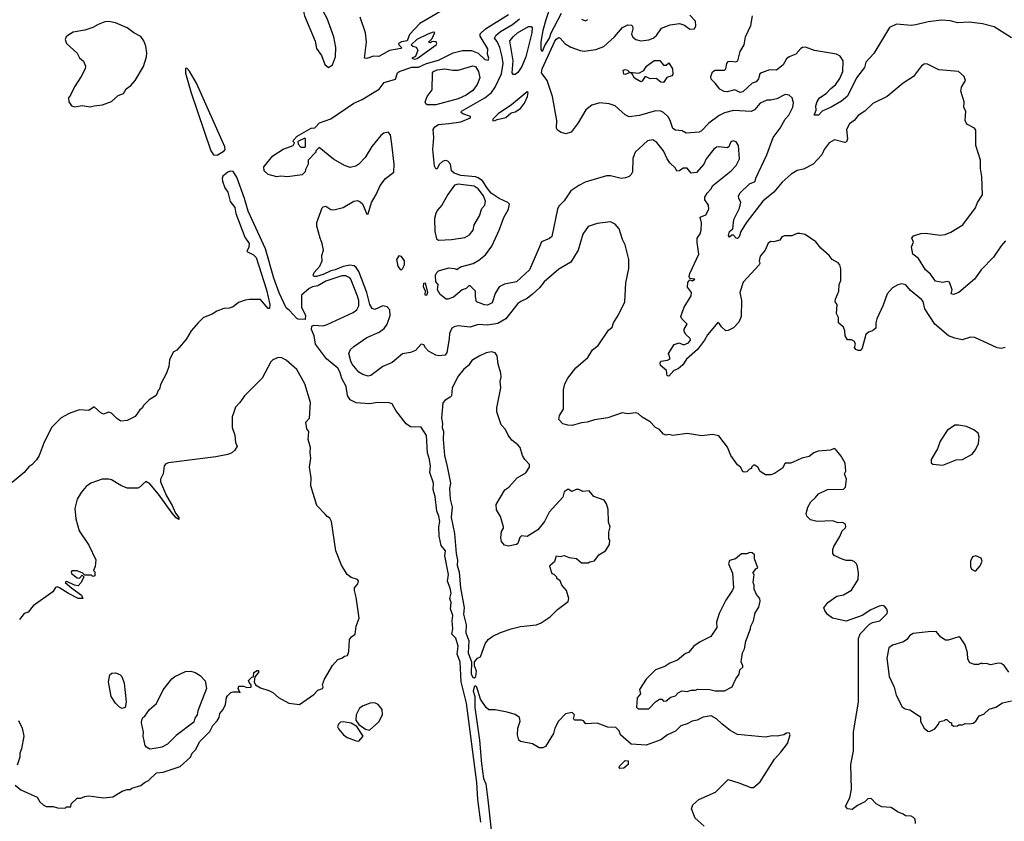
# Model space of a CAD drawing. Extents: x 1678431 to 1860718, y 384618 to 522882.
# Tile 350 of 473: x 1795542 to 1802980, y 400142 to 406195. Entities that reach past the tile are written whole.
import ezdxf

# ---------------------------------------------------------------- set-up
doc = ezdxf.new("R2010")
doc.units = 0

msp = doc.modelspace()

# ---------------------------------------------------------------- linework, layer by layer
at = {"layer": '0CON10XD'}
for points in [[(1797875, 405833.3), (1797905, 405853.3), (1797927.1, 405915), (1797930.8, 405985), (1797915.7, 406065), (1797863.8, 406205), (1797836, 406255), (1797785, 406306.2), (1797745, 406320), (1797715, 406352.5), (1797695, 406356.7), (1797687.5, 406345), (1797692.5, 406305), (1797687.5, 406245), (1797692.5, 406225), (1797774.1, 406034.1), (1797785, 405977.5), (1797821.2, 405925), (1797847.7, 405857.7), (1797875, 405833.3)], [(1798715, 406253.9), (1798565, 406165.2), (1798487.2, 406082.8), (1798469.8, 406035), (1798425, 406028.5), (1798403.7, 406015), (1798405.9, 406005), (1798426.9, 405985), (1798421.5, 405978.5), (1798335, 405961.3), (1798255, 405917.5), (1798215, 405918.7), (1798165, 405902), (1798147.1, 405905), (1798161.5, 406025), (1798153.1, 406095), (1798113.1, 406215)], [(1799556.8, 406316.8), (1799517.2, 406195), (1799493.6, 406113.6), (1799477.5, 406027.5), (1799478.8, 405968.8), (1799485, 405956.7), (1799495, 405961.2), (1799509.5, 406000.5), (1799545, 406056.4), (1799558, 406095), (1799635, 406244.4)], [(1796075, 405536.2), (1796105, 405543.8), (1796168.3, 405551.7), (1796235, 405576.7), (1796285, 405623.3), (1796325, 405636.7), (1796346.1, 405673.9), (1796381.2, 405698.8), (1796414.1, 405735.9), (1796477.9, 405842.1), (1796499.2, 405915), (1796502.5, 405945), (1796495.8, 405995), (1796480.8, 406035), (1796457.2, 406067.2), (1796404, 406095), (1796354.6, 406134.6), (1796265, 406170.8), (1796215, 406182.5), (1796185, 406179.2), (1796135, 406160), (1796095, 406135.6), (1796035, 406115.8), (1795945, 406101.2), (1795905, 406076.7), (1795893.3, 406065), (1795886.2, 406045), (1795896.2, 406015), (1795975, 405942.5), (1795995, 405907.5), (1796025, 405882.5), (1796040, 405845), (1796036.7, 405825), (1796006.2, 405765), (1795957, 405687), (1795926.7, 405625), (1795910, 405605), (1795913.6, 405573.6), (1795932.5, 405545), (1795955, 405536.7), (1796015, 405546.2), (1796075, 405536.2)], [(1798195, 405632), (1798258.7, 405671.3), (1798295, 405721.6), (1798381.2, 405745), (1798396.8, 405795), (1798407.5, 405805), (1798505, 405837.3), (1798555, 405836.2), (1798615, 405863.7), (1798705, 405890.3), (1798815.3, 405945.3), (1798888.2, 405961.8), (1798955, 405961.2), (1799005, 405943.3), (1799055, 405895.6), (1799079.7, 405890.3), (1799086.7, 405905), (1799076.9, 405935), (1799077.5, 405975), (1799020.2, 406070.2), (1799021, 406089), (1799059.5, 406125), (1799235, 406235.3)], [(1802985, 403719.1), (1802955, 403712.4), (1802926.3, 403716.3), (1802758, 403795), (1802725, 403796.7), (1802662.6, 403777.4), (1802605, 403790), (1802558.9, 403808.9), (1802455.9, 403895.9), (1802380.5, 404010.5), (1802366.3, 404066.3), (1802355, 404081.9), (1802270.5, 404150.5), (1802235, 404192), (1802205, 404200), (1802175, 404192.5), (1802135, 404169.2), (1802095.8, 404125), (1802065, 404040), (1802016, 403935), (1802008.8, 403905), (1802010, 403865), (1801985, 403846.7), (1801955, 403836.7), (1801933.4, 403816.6), (1801906.7, 403715), (1801895, 403697.5), (1801875, 403696.7), (1801857.5, 403705), (1801849.3, 403719.3), (1801855.7, 403745), (1801848.1, 403765), (1801825, 403776.9), (1801795, 403777.5), (1801777, 403807), (1801776, 403845), (1801765, 403872.5), (1801727.5, 403905), (1801727.5, 403945), (1801713, 403977), (1801716.2, 404045), (1801703.3, 404065), (1801703.8, 404085), (1801730, 404145), (1801733.3, 404195), (1801746, 404225), (1801743.6, 404313.6), (1801736.7, 404345), (1801725, 404360), (1801680, 404385), (1801656.2, 404415), (1801595, 404470), (1801555, 404518.8), (1801475, 404573.3), (1801435, 404580), (1801415, 404580), (1801375, 404563.3), (1801318.3, 404561.7), (1801300, 404555), (1801285, 404530), (1801235, 404517.5), (1801215, 404520), (1801195, 404507.5), (1801173.3, 404455), (1801135, 404410), (1801126.7, 404375), (1801132.5, 404355), (1801127.5, 404345), (1801005.9, 404214.1), (1800983.1, 404135), (1800994.4, 404075), (1800993.1, 403955), (1800975, 403911.2), (1800935, 403867.5), (1800895, 403848.8), (1800875, 403846.7), (1800843.3, 403875), (1800829.3, 403899.3), (1800815, 403907.5), (1800736.9, 403815), (1800715.6, 403775), (1800661.9, 403705), (1800579.1, 403630.9), (1800551.3, 403588.7), (1800515, 403559.5), (1800484.4, 403545.6), (1800445, 403503.3), (1800433.3, 403505), (1800429.2, 403545), (1800382.8, 403585), (1800379.2, 403605), (1800385, 403615.5), (1800436.2, 403623.8), (1800455.8, 403635), (1800442.9, 403675), (1800485, 403742.2), (1800524.4, 403755.6), (1800552.1, 403742.1), (1800565, 403742.5), (1800595.2, 403754.8), (1800610.4, 403775), (1800606.9, 403786.9), (1800571.3, 403821.3), (1800561.9, 403841.9), (1800561.9, 403858.1), (1800583.1, 403895), (1800543.1, 403935), (1800536.4, 403955), (1800562.2, 404025), (1800615, 404110), (1800616.2, 404135), (1800585.8, 404175.8), (1800588.3, 404211.7), (1800605, 404230), (1800625, 404224.3), (1800642.5, 404235), (1800605, 404240), (1800600, 404255), (1800605, 404277.5), (1800672.2, 404425), (1800658.6, 404511.4), (1800660, 404545), (1800682.1, 404577.9), (1800689.7, 404605), (1800691.5, 404661.5), (1800681.2, 404705), (1800725, 404721.4), (1800746.7, 404763.3), (1800745.3, 404795.3), (1800717.1, 404835), (1800718.6, 404855), (1800735.6, 404885), (1800763.1, 404915), (1800776.9, 404943.1), (1800917.5, 405055), (1800955, 405094), (1800980.5, 405145), (1800972, 405245), (1800955, 405273.3), (1800930.7, 405279.3), (1800915, 405272.5), (1800898.8, 405235), (1800885, 405226.7), (1800825.9, 405235.9), (1800805, 405231.4), (1800785, 405218.6), (1800728.5, 405145), (1800711.1, 405105), (1800655, 405041.2), (1800615, 405035.8), (1800584.6, 405074.6), (1800555, 405073.6), (1800525, 405052.9), (1800505, 405050), (1800496.9, 405075), (1800454.1, 405114.1), (1800432.3, 405145), (1800405.4, 405205), (1800355, 405266.9), (1800325, 405288.1), (1800285, 405280), (1800190.8, 405195), (1800174.3, 405145.7), (1800170, 405045), (1800161.2, 405025), (1800145, 405011.2), (1800119.1, 405000.9), (1800085, 404997.1), (1800005, 405015.8), (1799975, 405016.2), (1799812.7, 404967.3), (1799765, 404943.5), (1799705, 404903.1), (1799653.8, 404826.2), (1799613.9, 404786.1), (1799604.6, 404765.4), (1799562.1, 404557.9), (1799545, 404542.5), (1799482.6, 404517.4), (1799468.9, 404481.1), (1799393.2, 404306.8), (1799295, 404215.4), (1799205, 404198.5), (1799165, 404178.5), (1799133.1, 404126.9), (1799111.8, 404058.2), (1799075, 404040.2), (1799052, 404042), (1798993.8, 404065), (1798984, 404105), (1798986.2, 404145), (1798945, 404185.8), (1798935, 404186), (1798914.3, 404165.7), (1798883.3, 404155), (1798819.9, 404100.1), (1798775, 404084.2), (1798764.2, 404085), (1798719.2, 404119.2), (1798697.5, 404155), (1798704.2, 404195), (1798686.5, 404216.5), (1798683.8, 404265), (1798692.8, 404287.2), (1798705, 404298.9), (1798785, 404320.6), (1798825.9, 404315.9), (1798845, 404307.5), (1798872.4, 404327.6), (1798968.8, 404355), (1799011.6, 404378.4), (1799060.9, 404419.1), (1799107.5, 404485), (1799163.5, 404605), (1799199.3, 404700.7), (1799235.6, 404765), (1799241.9, 404801.9), (1799230, 404815), (1799165, 404844.4), (1799104.7, 404884.7), (1799075, 404919.2), (1799038, 404978), (1799005, 405001.6), (1798985, 405008.5), (1798875, 405018.9), (1798823.6, 405035), (1798804.7, 405055), (1798795.6, 405105), (1798775, 405125.8), (1798755, 405130.6), (1798735, 405124.4), (1798709.6, 405100.4), (1798695, 405068), (1798685, 405070), (1798675, 405090), (1798664.1, 405215.9), (1798670, 405305), (1798665.3, 405365), (1798678, 405385), (1798705, 405402.9), (1798785, 405412.4), (1798873.8, 405425), (1798947.5, 405455), (1798947.5, 405465), (1798890, 405485), (1798876.7, 405495), (1798880, 405505), (1799055, 405605.7), (1799105, 405646.4), (1799134.7, 405685), (1799180.4, 405785), (1799193.7, 405865), (1799187.2, 405915), (1799168.3, 405985), (1799149.6, 406029.6), (1799128.5, 406055), (1799138.5, 406075), (1799175, 406105.3), (1799265, 406157.5), (1799318.5, 406201.5)], [(1802800.7, 405070.7), (1802798.8, 405135), (1802763.9, 405243.9), (1802765, 405360), (1802755, 405376.7), (1802697.5, 405405), (1802683.6, 405433.6), (1802690, 405505), (1802673, 405533), (1802677.5, 405575), (1802652.5, 405655), (1802657.5, 405685), (1802687.5, 405735), (1802677.5, 405765), (1802633.9, 405803.9), (1802485.9, 405815.9), (1802395, 405861.2), (1802375, 405858.8), (1802354.3, 405845.7), (1802293.8, 405765), (1802215, 405715.7), (1802094.4, 405615.6), (1801986.6, 405563.4), (1801925.5, 405504.5), (1801875, 405472), (1801845.4, 405434.6), (1801810.1, 405409.9), (1801788.6, 405365), (1801796.1, 405295), (1801787.3, 405272.7), (1801775, 405268.6), (1801696.6, 405286.6), (1801657.1, 405265), (1801620, 405215), (1801602.5, 405175), (1801535.8, 405105), (1801462.8, 405067.2), (1801415, 405055.5), (1801370.9, 405029.1), (1801302.1, 404967.9), (1801238.2, 404891.8), (1801155.6, 404824.4), (1801029.8, 404660.2), (1800988.6, 404595), (1800977.5, 404555), (1800965, 404544), (1800955, 404546), (1800935, 404568), (1800921.9, 404568.1), (1800905, 404554), (1800896.7, 404565), (1800905, 404596.2), (1800930, 404615), (1800935.4, 404685), (1800978.4, 404771.6), (1800988.3, 404818.3), (1800973.3, 404845), (1800971.6, 404865), (1800985, 404888.1), (1801055, 404954.4), (1801096.5, 404973.5), (1801102.4, 404997.6), (1801186.7, 405175), (1801234.2, 405305.8), (1801285.6, 405375), (1801325, 405443.1), (1801352.9, 405475), (1801383.5, 405535), (1801386.8, 405566.8), (1801377.1, 405605), (1801355, 405625.8), (1801325, 405629.2), (1801262.4, 405597.6), (1801215, 405586.4), (1801185, 405586.2), (1801134.7, 405565.3), (1801092.5, 405515), (1801067.8, 405502.2), (1800935, 405508.4), (1800865, 405491.3), (1800825, 405470.4), (1800747.1, 405412.9), (1800691.9, 405355), (1800675, 405345.4), (1800577.4, 405337.4), (1800546.6, 405356.6), (1800495, 405360), (1800475, 405373.8), (1800456.5, 405435), (1800441.8, 405461.8), (1800405.4, 405495.4), (1800385, 405504.4), (1800345, 405507.3), (1800225, 405472.2), (1800145, 405461.2), (1800115, 405476), (1800039.4, 405545), (1799995, 405559.7), (1799925, 405567.9), (1799865, 405550.6), (1799818.1, 405515), (1799760, 405415), (1799706.9, 405345), (1799667.6, 405332.4), (1799632.9, 405342.9), (1799605, 405361.6), (1799596.6, 405375), (1799598.4, 405435), (1799567.9, 405615), (1799526.2, 405736.2), (1799484.3, 405794.3), (1799487.9, 405825), (1799504.4, 405855.6), (1799585, 406032), (1799595, 406047.6), (1799615, 406060), (1799625, 406056.7), (1799663, 406013), (1799705, 405986.4), (1799775, 405961.5), (1799805, 405957.1), (1799895, 405969.6), (1799955, 405993.6), (1800035.3, 406064.7), (1800095, 406136), (1800136.2, 406156.2), (1800163.9, 406153.9), (1800171.2, 406145), (1800174, 406125), (1800163.8, 406085), (1800172.6, 406062.6), (1800196.7, 406045), (1800234.3, 406035.7), (1800295, 406043.6), (1800326.2, 406055), (1800351.4, 406075), (1800389.7, 406130.3), (1800455, 406155.8), (1800525.9, 406165.9), (1800565, 406154), (1800605, 406122.5), (1800640, 406125), (1800650.7, 406149.3), (1800646.7, 406185), (1800605, 406230)], [(1799785, 406200), (1799815, 406187.5), (1799832.5, 406197.5)], [(1803035, 406058.5), (1802902.3, 406142.3), (1802815, 406164.6), (1802715, 406176.9), (1802625, 406170.8), (1802573, 406187), (1802505, 406190.6), (1802405, 406177.9), (1802312.5, 406155), (1802275, 406152.3), (1802165, 406160.6), (1802112, 406135), (1801995, 405938.8), (1801934.3, 405875), (1801922.9, 405835), (1801863.8, 405755), (1801795, 405617.5), (1801750.2, 405579.8), (1801672.5, 405535), (1801603.3, 405505), (1801575, 405474.4), (1801543.3, 405473.3), (1801558.3, 405511.7), (1801556, 405545), (1801565, 405576.7), (1801584.5, 405605.5), (1801635, 405638), (1801668.8, 405675), (1801705, 405703.1), (1801738.3, 405751.7), (1801761.2, 405805), (1801762.9, 405885), (1801739.2, 405919.2), (1801712.5, 405935), (1801545, 405961.9), (1801477.7, 405987.7), (1801454.3, 405985.7), (1801441.7, 405978.3), (1801405, 405934), (1801355, 405914.3), (1801335, 405900), (1801309.5, 405855), (1801260, 405815), (1801205, 405815.6), (1801144.5, 405795), (1801133.1, 405785), (1801121.7, 405748.3), (1801105, 405726.7), (1801075, 405716), (1801005, 405650.8), (1800985, 405646.2), (1800945, 405664.2), (1800885, 405649.2), (1800862.7, 405652.7), (1800830.3, 405670.3), (1800796.8, 405716.8), (1800766.2, 405745), (1800762, 405765), (1800775, 405802.5), (1800795, 405814), (1800865, 405813.3), (1800876.7, 405825), (1800883.3, 405865), (1800895, 405878.8), (1800915, 405882.5), (1800952.7, 405877.3), (1800966.8, 405883.2), (1800984.6, 405955.4), (1801015.6, 406005), (1801024.5, 406065), (1801065, 406150), (1801077.8, 406225)], [(1798525, 405895.8), (1798545, 405901.9), (1798687.5, 406005), (1798692.5, 406015), (1798687, 406027), (1798655, 406030), (1798645, 406020), (1798630, 406025), (1798657, 406053), (1798678.3, 406098.3), (1798665, 406100), (1798625, 406086.2), (1798542, 406045), (1798498.5, 406005), (1798511.2, 405995), (1798538.1, 405988.1), (1798550, 405965), (1798532, 405918), (1798504, 405905), (1798525, 405895.8)], [(1799270, 405780), (1799262, 405795), (1799269, 405885), (1799245.3, 406035), (1799271.5, 406068.5), (1799302.7, 406095), (1799385, 406143.8), (1799404.5, 406144.5), (1799412.8, 406132.8), (1799411.1, 406095), (1799365.2, 405914.8), (1799335, 405840.4), (1799305, 405796.2), (1799285, 405780.5), (1799270, 405780)], [(1800405, 405720), (1800385, 405722.5), (1800350.7, 405750.7), (1800305, 405748), (1800275, 405763.3), (1800265, 405762.5), (1800245, 405730), (1800235, 405726.7), (1800185, 405753.3), (1800163, 405793), (1800145, 405793.8), (1800115, 405780), (1800105, 405782.5), (1800100, 405815), (1800115, 405819.2), (1800132.5, 405815), (1800148.3, 405798.3), (1800218.3, 405791.7), (1800258, 405812), (1800276.7, 405845), (1800335, 405886.9), (1800377.7, 405887.7), (1800405, 405852.5), (1800425, 405852.5), (1800445, 405870), (1800473.3, 405825), (1800477, 405783), (1800468.3, 405771.7), (1800431.5, 405758.5), (1800405, 405720)], [(1797035, 405172.5), (1797086.3, 405203.7), (1797093.4, 405215), (1797092.4, 405235), (1796876.8, 405715), (1796825, 405807.5), (1796805, 405828), (1796795, 405827.5), (1796795, 405792), (1796835, 405650.4), (1796985.3, 405205.3), (1797005, 405173.9), (1797035, 405172.5)], [(1798621.2, 405551.2), (1798609.1, 405559.1), (1798604.6, 405574.6), (1798618.9, 405615), (1798656.7, 405665), (1798661.1, 405795), (1798667.1, 405805), (1798695, 405816.2), (1798754.6, 405824.6), (1798815, 405812.7), (1798855, 405813.8), (1798965, 405847.8), (1798985, 405840.9), (1799008.7, 405805), (1799017.4, 405755), (1798999, 405705), (1798965, 405660), (1798915, 405625.2), (1798855, 405598.3), (1798685, 405553.3), (1798621.2, 405551.2)], [(1799115, 405432.5), (1799135, 405434.3), (1799147.6, 405442.4), (1799215, 405456.4), (1799255, 405491.5), (1799285, 405499.3), (1799326.1, 405523.9), (1799356, 405565), (1799378.6, 405615), (1799383.8, 405645), (1799375, 405649.4), (1799258.3, 405551.7), (1799155.6, 405485), (1799116.7, 405445), (1799115, 405432.5)], [(1802310, 400125), (1802307, 400157), (1802295, 400170), (1802275, 400180), (1802233, 400183), (1802215, 400196.2), (1802172.5, 400212.5), (1802125, 400245.6), (1802055, 400251.4), (1802038.3, 400258.3), (1802012.9, 400272.9), (1801974.5, 400314.5), (1801949.5, 400310.5), (1801925, 400288.1), (1801869.8, 400260.2), (1801831.4, 400231.4), (1801796.2, 400235), (1801779.2, 400255), (1801811.7, 400318.3), (1801825.7, 400385), (1801819.3, 400570.7), (1801841.1, 400675), (1801840.6, 400815), (1801879.2, 401045), (1801877.4, 401522.6), (1801892.1, 401557.9), (1801960.6, 401629.4), (1801985, 401642.7), (1802038.8, 401655), (1802095, 401711.2), (1802098.6, 401725), (1802092.7, 401742.7), (1802075, 401766.7), (1802059.3, 401770.7), (1802035, 401766.2), (1801972.3, 401737.7), (1801905, 401696), (1801785, 401652), (1801682.5, 401675), (1801644.1, 401704.1), (1801623.9, 401733.9), (1801617.5, 401755), (1801647.5, 401795), (1801715, 401841.4), (1801765, 401851.4), (1801825, 401887.5), (1801875, 401966.7), (1801878.9, 402015), (1801871.9, 402065), (1801862.5, 402085), (1801845, 402102.5), (1801825, 402110.6), (1801785, 402110.6), (1801755, 402120.6), (1801695, 402150), (1801684.3, 402165), (1801684.3, 402195), (1801692.4, 402217.6), (1801737.4, 402292.6), (1801753.8, 402335), (1801777.5, 402355), (1801782.5, 402365), (1801780, 402385), (1801757, 402397), (1801725, 402396.7), (1801681.7, 402411.7), (1801565, 402406.2), (1801515, 402418.8), (1801488.8, 402445), (1801483.3, 402465), (1801496.7, 402515), (1801518.8, 402555), (1801552.7, 402587.3), (1801575.9, 402614.1), (1801645, 402646.7), (1801765, 402650), (1801780, 402665), (1801787.5, 402725), (1801773.8, 402765), (1801783.3, 402785), (1801777.5, 402845), (1801748.3, 402898.3), (1801705, 402952.5), (1801695, 402957.5), (1801666.4, 402943.6), (1801573.6, 402936.4), (1801540, 402925), (1801505, 402897.5), (1801450, 402885), (1801385, 402853.3), (1801365, 402846.7), (1801325, 402846.7), (1801305, 402807.5), (1801245, 402767.5), (1801215, 402757.5), (1801175, 402757.5), (1801135, 402782.5), (1801117.5, 402815), (1801095, 402830), (1801085, 402830), (1801070, 402815), (1801070, 402805), (1801055, 402800), (1801035, 402780), (1801015, 402777.5), (1801003.6, 402783.6), (1800987.5, 402815), (1800965, 402832.5), (1800913.3, 402905), (1800888.3, 402968.3), (1800823.9, 403053.9), (1800775, 403062), (1800696.1, 403053.9), (1800585, 403069.2), (1800475, 403054.5), (1800445, 403062.5), (1800425, 403057.5), (1800406.2, 403065), (1800375, 403101.2), (1800345, 403116.2), (1800305, 403158), (1800244.5, 403194.5), (1800215, 403221.2), (1800195, 403226.7), (1800135, 403220), (1800094.1, 403225.9), (1799985, 403188), (1799885, 403174.4), (1799827.5, 403155), (1799785, 403150), (1799715, 403130), (1799682.4, 403132.4), (1799645, 403144.3), (1799615.8, 403175), (1799620, 403205), (1799649.5, 403255), (1799650.7, 403399.3), (1799661.2, 403445), (1799681.5, 403488.5), (1799743.1, 403565), (1799834.4, 403645), (1799869.1, 403700.9), (1799910.8, 403735), (1799989.7, 403850.3), (1800016.3, 403873.7), (1800026.9, 403905), (1800066.4, 403966.4), (1800112.5, 404065), (1800120.9, 404209.1), (1800143.7, 404316.3), (1800144.6, 404384.6), (1800115.6, 404495), (1800094.4, 404535), (1800070, 404615), (1800040.3, 404650.3), (1800005, 404667.5), (1799905, 404655.7), (1799837.3, 404632.7), (1799795, 404576.7), (1799760.6, 404455), (1799706, 404365), (1799615, 404311.4), (1799504, 404216), (1799469.8, 404170.2), (1799416.8, 404123.2), (1799375, 404090.5), (1799327.5, 404067.5), (1799305, 404052.5), (1799213.5, 403936.5), (1799155, 403902.1), (1799075, 403888.2), (1799005, 403894.5), (1798945, 403872.2), (1798855, 403883.1), (1798825, 403876.7), (1798806.2, 403865), (1798788.8, 403825), (1798787.1, 403785), (1798768.1, 403681.9), (1798755, 403660.8), (1798705, 403657.5), (1798685, 403662.9), (1798631, 403691), (1798606.9, 403716.9), (1798595, 403740.8), (1798575, 403745.4), (1798532.4, 403697.6), (1798495, 403682.7), (1798435, 403672.9), (1798355, 403607.6), (1798284.4, 403575), (1798195, 403507.8), (1798175, 403502.2), (1798134.7, 403514.7), (1798105, 403534.4), (1798053.8, 403593.8), (1798043.6, 403616.4), (1798028.5, 403675), (1798042.2, 403705), (1798065, 403727.8), (1798165, 403795.8), (1798257.5, 403835), (1798295, 403863.3), (1798317.5, 403895), (1798339.8, 403960.2), (1798338.8, 404005), (1798317.8, 404027.8), (1798285, 404033.8), (1798225, 404006.2), (1798203.9, 404013.9), (1798187.1, 404045), (1798164.1, 404135), (1798104.6, 404294.6), (1798084.9, 404324.9), (1798067.6, 404337.6), (1798035, 404341.2), (1797985, 404331.5), (1797925, 404305.7), (1797891.6, 404298.4), (1797835, 404271.3), (1797785, 404255.5), (1797763.3, 404255), (1797758, 404265), (1797767.1, 404285), (1797810, 404335), (1797826.2, 404375), (1797823.6, 404413.6), (1797836, 404455), (1797828, 404505), (1797811.2, 404545), (1797786.2, 404635), (1797786.4, 404663.6), (1797827.5, 404775), (1797835, 404782.5), (1797855, 404787.5), (1797892.2, 404762.2), (1797915, 404759.2), (1797985, 404778.1), (1798065, 404825.9), (1798095, 404828.9), (1798115, 404820.9), (1798131.5, 404805), (1798165, 404727.5), (1798175, 404730), (1798198.9, 404815), (1798235, 404874), (1798265, 404944.2), (1798305, 404995.7), (1798367.4, 405042.6), (1798371, 405105), (1798352.2, 405255), (1798341.9, 405325), (1798325, 405345.3), (1798293, 405337), (1798269, 405321), (1798201.8, 405238.2), (1798150.6, 405155), (1798105, 405104.6), (1798081.3, 405088.7), (1798038.8, 405078.8), (1797995, 405094.2), (1797912.4, 405142.4), (1797805, 405230), (1797780, 405205), (1797780, 405195), (1797720, 405135), (1797720, 405105), (1797700, 405065), (1797697.5, 405045), (1797676.4, 405023.6), (1797565, 405008.8), (1797515, 405013.3), (1797485, 405007.5), (1797420, 405025), (1797390, 405055), (1797387.5, 405085), (1797453.6, 405166.4), (1797532.8, 405217.2), (1797608, 405245), (1797617.5, 405265), (1797607.5, 405275), (1797610, 405285), (1797638, 405315), (1797743.3, 405375), (1797771.7, 405378.3), (1797808, 405415), (1797893.2, 405446.8), (1798065, 405564.7), (1798128.8, 405591.2), (1798195, 405632)], [(1797695, 405232.5), (1797700, 405235), (1797700, 405295), (1797695, 405300), (1797642.5, 405275), (1797646.7, 405255), (1797665, 405232.5), (1797695, 405232.5)], [(1802987.8, 404525), (1802955, 404488.1), (1802899.2, 404400.8), (1802805.7, 404305), (1802755.5, 404235), (1802635, 404135.4), (1802595, 404120.8), (1802577.5, 404125), (1802585.4, 404155), (1802565, 404213.3), (1802548.3, 404218.3), (1802515, 404210), (1802459.7, 404219.7), (1802423.1, 404273.1), (1802385, 404306), (1802330.8, 404390.8), (1802287.5, 404425), (1802279.1, 404479.1), (1802293.8, 404515), (1802282, 404545), (1802295, 404562.5), (1802348.3, 404581.7), (1802385, 404584.3), (1802495, 404566.9), (1802534.2, 404574.2), (1802575, 404590), (1802666.4, 404645), (1802762.5, 404775), (1802777.5, 404815), (1802815, 404872.5), (1802810.5, 405010.5), (1802800.7, 405070.7)], [(1799026.5, 400135), (1799002.8, 400307.2), (1798994.4, 400435), (1798917.5, 401035), (1798876, 401195), (1798868.4, 401345), (1798845.9, 401404.1), (1798854.2, 401465), (1798835.5, 401525), (1798806, 401555), (1798815.2, 401595), (1798809.5, 401655), (1798815.1, 401695), (1798796.5, 401746.5), (1798802.3, 401795), (1798791, 401825), (1798802.3, 401865), (1798795, 401903.3), (1798774.1, 401955), (1798780.3, 402005), (1798754, 402146), (1798757.7, 402185), (1798724.8, 402225), (1798711.5, 402295), (1798708.6, 402365), (1798715.7, 402405), (1798708.7, 402445), (1798693.1, 402483.1), (1798680.8, 402595), (1798666, 402645), (1798668.9, 402695), (1798640.7, 402775), (1798645, 402822.5), (1798638.3, 402875), (1798623.7, 402925), (1798616.3, 403055), (1798575, 403117.5), (1798495, 403120), (1798462.6, 403142.6), (1798384.5, 403244.5), (1798355.4, 403295.4), (1798325.8, 403304.2), (1798281.4, 403301.4), (1798245, 403303.6), (1798183.4, 403293.4), (1798085, 403303.1), (1798038, 403325), (1798018.3, 403358.3), (1798009.3, 403425), (1797974.8, 403484.8), (1797960.5, 403535), (1797945, 403563.6), (1797860.5, 403635), (1797777.1, 403745), (1797767.1, 403807.1), (1797747.5, 403855), (1797750, 403880), (1797765, 403887.5), (1797835, 403882.5), (1797865, 403894.2), (1798061.2, 403985), (1798088, 404005), (1798104.3, 404035), (1798103.3, 404075), (1798095, 404106.7), (1798044.4, 404235), (1798035, 404246.4), (1798005, 404260.9), (1797975, 404259.6), (1797855, 404220), (1797793.8, 404186.2), (1797755, 404178.2), (1797727.7, 404165), (1797670, 404115), (1797670, 404025), (1797701.7, 403961.7), (1797698.3, 403931.7), (1797645, 403932.5), (1797635, 403937.5), (1797580, 404000), (1797555, 404018), (1797501.5, 404131.5), (1797462.1, 404242.1), (1797398.4, 404465), (1797268.9, 404748.9), (1797241.2, 404845), (1797181.2, 405005), (1797155, 405048.4), (1797135, 405052), (1797113.1, 405043.1), (1797075.5, 405014.5), (1797070.4, 404995), (1797074.2, 404975), (1797092.6, 404925), (1797113.6, 404893.6), (1797132.3, 404822.3), (1797166.4, 404776.4), (1797175, 404730.9), (1797243.3, 404553.3), (1797275.5, 404505), (1797273, 404477), (1797256.7, 404445), (1797308.9, 404418.9), (1797329.5, 404399.5), (1797407.1, 404155), (1797432.5, 404045), (1797430, 404015), (1797420, 404015), (1797361.7, 404081.7), (1797277, 404083), (1797245, 404076.7), (1797195, 404060), (1797155, 404026.7), (1797125, 404016.7), (1797085, 404013.3), (1797030, 403995), (1796995, 403972.5), (1796930, 403945), (1796890, 403905), (1796837.5, 403845), (1796802.5, 403785), (1796765, 403740), (1796729.3, 403700.7), (1796702.5, 403685), (1796673, 403627), (1796667.5, 403575), (1796650, 403525), (1796605, 403440), (1796597.5, 403405), (1796587.5, 403395), (1796573, 403357), (1796520, 403325), (1796475, 403280), (1796470, 403265), (1796450.7, 403249.3), (1796415, 403197.5), (1796355, 403167.5), (1796305, 403163.3), (1796275, 403183.8), (1796235, 403223.8), (1796215, 403232.5), (1796175, 403217.5), (1796155, 403227.5), (1796105, 403272.5), (1796065, 403243.3), (1795991.7, 403248.3), (1795915, 403222.5), (1795855, 403187.5), (1795785, 403117.5), (1795726.1, 403003.9), (1795690, 402905), (1795668.7, 402871.3), (1795635, 402833.3), (1795610.5, 402819.5), (1795575, 402776.2), (1795485, 402700)], [(1798705, 404530), (1798805, 404534.5), (1798905, 404551.1), (1798939.1, 404570.9), (1798966.5, 404605), (1798974.2, 404645), (1799015.6, 404715), (1799031.9, 404768.1), (1799056.5, 404795), (1799059.6, 404825), (1799046.1, 404865), (1799005, 404918.9), (1798975, 404938.4), (1798855, 404952.2), (1798825.7, 404945), (1798775.4, 404874.6), (1798731.4, 404795), (1798695, 404754.2), (1798685, 404731.4), (1798676.4, 404693.6), (1798678.5, 404595), (1798690.3, 404540.3), (1798705, 404530)], [(1798425, 404307.1), (1798435, 404314.3), (1798449.4, 404345), (1798448, 404375), (1798425, 404408), (1798405, 404410.8), (1798389.6, 404385), (1798397.7, 404335), (1798415, 404308.6), (1798425, 404307.1)], [(1798615, 404113.3), (1798604.1, 404114.1), (1798607.5, 404147.5), (1798591.4, 404175), (1798594.4, 404205), (1798605, 404208), (1798622.5, 404135), (1798615, 404113.3)], [(1795885, 400240), (1795895, 400250), (1795928.3, 400251.7), (1795930, 400275), (1795975, 400317.5), (1796005, 400317.5), (1796035, 400330), (1796065, 400333.3), (1796175, 400320), (1796245, 400327.5), (1796315, 400370), (1796355, 400382.5), (1796377, 400383), (1796388.3, 400391.7), (1796457, 400413), (1796483.9, 400436.1), (1796515, 400450), (1796575, 400507.5), (1796625, 400514), (1796755, 400556.7), (1796833.3, 400625), (1796844.1, 400655.9), (1796872.5, 400685), (1796899.3, 400740.7), (1796979.3, 400820.7), (1797000, 400865), (1797035, 400900), (1797050, 400925), (1797053.3, 400956.7), (1797080, 400985), (1797097.5, 401025), (1797103.6, 401076.4), (1797110.7, 401089.3), (1797136.4, 401113.6), (1797155, 401120), (1797200, 401120), (1797208.3, 401111.7), (1797192.5, 401145), (1797198.3, 401161.7), (1797231.7, 401161.7), (1797257, 401153), (1797290, 401155), (1797290, 401175), (1797280, 401180), (1797270, 401205), (1797295, 401230), (1797308.3, 401231.7), (1797310, 401265), (1797335, 401280), (1797345, 401280), (1797346.7, 401265), (1797318.3, 401231.7), (1797312.5, 401195), (1797323.3, 401173.3), (1797360.5, 401150.5), (1797425, 401130), (1797455, 401113.3), (1797495.9, 401075.9), (1797574.2, 401034.2), (1797655, 401023.3), (1797765, 401100), (1797795, 401133.3), (1797829.2, 401145), (1797834.2, 401155), (1797830, 401175), (1797844.2, 401215.8), (1797905, 401317.5), (1797946.4, 401363.6), (1797976.1, 401373.9), (1797995, 401390), (1798017.5, 401395), (1798027.5, 401425), (1798033.3, 401515), (1798047.5, 401535), (1798076.2, 401555), (1798083.6, 401616.4), (1798107.5, 401675), (1798083.3, 401835), (1798070, 401885), (1798070, 401905), (1798097.5, 401935), (1798102.5, 401955), (1798095, 401967.5), (1798045, 401983.3), (1798016.1, 402006.1), (1797973.8, 402075), (1797930, 402185), (1797896.7, 402405), (1797885, 402430), (1797863.6, 402443.6), (1797850.7, 402460.7), (1797786.4, 402526.4), (1797742, 402675), (1797744, 402735), (1797730.8, 402815), (1797740.6, 402885), (1797736, 402925), (1797740, 402965), (1797722, 403025), (1797726.2, 403085), (1797711.2, 403105), (1797702.5, 403155), (1797730, 403185), (1797738.1, 403305), (1797696.1, 403445), (1797635, 403553.8), (1797555, 403623.3), (1797521.7, 403641.7), (1797495, 403643.8), (1797454.2, 403625.8), (1797438.8, 403611.2), (1797373, 403487), (1797241.2, 403355), (1797205.8, 403304.2), (1797171.7, 403268.3), (1797156.2, 403223.8), (1797146.7, 403195), (1797146.7, 403115), (1797166.7, 403056.7), (1797171.5, 403001.5), (1797186, 402975), (1797166.7, 402945), (1797144.3, 402925), (1797115, 402911.1), (1797022.5, 402895), (1796665, 402849.4), (1796645, 402840.7), (1796633.9, 402826.1), (1796625.4, 402764.6), (1796604.5, 402725.5), (1796606.8, 402705), (1796650.3, 402600.3), (1796695, 402525.6), (1796718.9, 402468.9), (1796743.3, 402435), (1796745, 402420), (1796725, 402434), (1796695, 402469.4), (1796591.3, 402611.3), (1796525, 402689.6), (1796495, 402707.5), (1796468.8, 402685), (1796453, 402667), (1796435, 402658), (1796355, 402658), (1796307.3, 402677.3), (1796235, 402720), (1796215, 402726.2), (1796165, 402726.2), (1796080, 402695), (1796045, 402668.8), (1796005.7, 402624.3), (1795976.8, 402573.2), (1795959.2, 402505), (1795965.7, 402425.7), (1795992, 402335), (1796065, 402227.5), (1796116.4, 402116.4), (1796113.3, 402065), (1796100, 402035), (1796110, 402025), (1796110, 401995), (1796095, 401990), (1796085, 402000), (1796035, 402000), (1796020, 402015), (1795975, 402032.5), (1795935, 402032.5), (1795930, 402025), (1795933.6, 402013.6), (1795975, 401981.2), (1795995, 401977.5), (1796015, 402000), (1796027.5, 401987.5), (1796007.5, 401945), (1795985, 401920), (1795955, 401926), (1795897, 401953), (1795886.7, 401945), (1795935, 401901.4), (1796010, 401850), (1796020, 401825), (1795985, 401824), (1795910.9, 401860.9), (1795843.8, 401905), (1795825, 401911.4), (1795811.4, 401908.6), (1795792.5, 401875), (1795645, 401768.8), (1795605, 401720), (1795575, 401710), (1795541.2, 401665)], [(1798975, 401224), (1798988, 401235), (1798993.5, 401275), (1798978, 401315), (1798977.5, 401345), (1799000, 401375), (1799022.5, 401385), (1799057, 401483), (1799081.2, 401515), (1799115, 401539.2), (1799175, 401567.5), (1799255, 401595.7), (1799325, 401612.5), (1799445, 401625.8), (1799480.3, 401639.7), (1799550, 401685), (1799605, 401741.2), (1799685, 401802.5), (1799689.5, 401825), (1799672.5, 401885), (1799637.5, 401925), (1799625, 401957.5), (1799600, 401975), (1799600, 401985), (1799580, 402005), (1799565, 402010), (1799547.5, 402065), (1799550, 402075), (1799583.3, 402105), (1799597, 402147), (1799625, 402142.5), (1799655, 402150), (1799693, 402133), (1799747, 402127), (1799785, 402092.5), (1799835, 402092.5), (1799848.3, 402101.7), (1799885, 402107.5), (1799917, 402153), (1799967.5, 402185), (1799997, 402233), (1800000, 402265), (1799992.5, 402275), (1799993.3, 402325), (1800002.5, 402365), (1799990.7, 402400.7), (1799986.4, 402496.4), (1799975, 402540), (1799956.4, 402566.4), (1799880, 402595), (1799845, 402637.5), (1799795, 402632.5), (1799765, 402647.5), (1799745, 402647.5), (1799712.5, 402632.5), (1799685, 402650), (1799655, 402630), (1799645, 402590), (1799542.5, 402475), (1799507.5, 402405), (1799455, 402342.5), (1799375, 402292.5), (1799332.5, 402297.5), (1799320, 402285), (1799305, 402240), (1799295, 402232.5), (1799235, 402218.8), (1799205, 402227.5), (1799182.5, 402255), (1799177.5, 402285), (1799180.7, 402329.3), (1799197.5, 402355), (1799197.5, 402365), (1799173.6, 402443.6), (1799143.3, 402495), (1799142.5, 402535), (1799206.1, 402643.9), (1799237.5, 402665), (1799300, 402735), (1799365, 402773.3), (1799392.5, 402815), (1799392.5, 402835), (1799356.7, 402875), (1799340, 402905), (1799322, 402965), (1799305, 402985.8), (1799260.5, 403020.5), (1799233, 403057), (1799211.7, 403101.7), (1799178, 403135), (1799146.2, 403235), (1799146, 403265), (1799175.8, 403415), (1799172.3, 403462.3), (1799180, 403495), (1799177.5, 403525), (1799156, 403595), (1799148, 403658), (1799135, 403680), (1799105, 403686.2), (1799065, 403679.2), (1799013.8, 403655), (1798957.8, 403622.2), (1798931.4, 403585), (1798897.5, 403555), (1798855, 403504.2), (1798809.1, 403415), (1798804.4, 403355.6), (1798795, 403344), (1798755, 403322.5), (1798739.1, 403300.9), (1798727.9, 403185), (1798736.2, 403145), (1798733, 403115), (1798744.2, 403085), (1798742.2, 403025), (1798752.1, 402905), (1798769.9, 402819.9), (1798796, 402695), (1798789.7, 402655), (1798794.4, 402575), (1798809.5, 402515), (1798801.2, 402435), (1798827.4, 402315), (1798838.4, 402165), (1798849.2, 402115), (1798846.1, 402075), (1798862.5, 402022.5), (1798871, 401905), (1798899.1, 401755), (1798895.3, 401705), (1798915.6, 401625), (1798913.3, 401565), (1798935.8, 401505), (1798928.9, 401415), (1798954.5, 401345), (1798951.7, 401255), (1798965, 401227.5), (1798975, 401224)], [(1802515, 402831.9), (1802615, 402872), (1802665, 402872.9), (1802736.2, 402915), (1802763.2, 402946.8), (1802784.2, 402995), (1802790, 403045), (1802781.7, 403071.7), (1802748.3, 403098.3), (1802695, 403122.5), (1802633, 403133), (1802605, 403132.5), (1802548.3, 403091.7), (1802495, 403012.5), (1802476, 402955), (1802427, 402873), (1802428.3, 402848.3), (1802439.3, 402839.3), (1802515, 402831.9)], [(1800295, 400990), (1800346.1, 401043.9), (1800375, 401063.3), (1800393.6, 401063.6), (1800405, 401050), (1800425, 401051.2), (1800461.7, 401078.3), (1800495, 401090), (1800515, 401112.5), (1800543.9, 401126.1), (1800585, 401121.2), (1800615, 401132.5), (1800645, 401132.5), (1800665, 401140), (1800755, 401137.5), (1800795, 401127.5), (1800865, 401127.5), (1800923, 401157), (1800951.7, 401218.3), (1800975.9, 401254.1), (1800981.2, 401285), (1801003.8, 401305), (1801005.8, 401315), (1800992, 401345), (1801001.2, 401415), (1801016.2, 401445), (1801027.7, 401502.3), (1801063.3, 401595), (1801064, 401615), (1801086.2, 401655), (1801096.7, 401715), (1801125, 401760), (1801136.7, 401805), (1801133.3, 401825), (1801108.8, 401855), (1801090, 401895), (1801090, 401925), (1801082.5, 401945), (1801090, 402005), (1801080, 402015), (1801101.7, 402048.3), (1801117.5, 402055), (1801093.3, 402125), (1801092.5, 402155), (1801075, 402170), (1801055, 402172.5), (1801035, 402162.5), (1800995, 402162.5), (1800950, 402125), (1800905, 402110), (1800897.5, 402085), (1800926.7, 402015), (1800933.3, 401905), (1800927.5, 401887.5), (1800875, 401812.5), (1800825, 401710), (1800806.7, 401645), (1800808.8, 401605), (1800761.7, 401538.3), (1800681.7, 401498.3), (1800635, 401463.3), (1800595, 401417.5), (1800571.7, 401408.3), (1800510.5, 401359.5), (1800453.2, 401336.8), (1800415, 401310), (1800344.2, 401285.8), (1800273.3, 401215), (1800223.6, 401136.4), (1800232.5, 401105), (1800207.5, 401075), (1800202.5, 401002.5), (1800215, 400990), (1800295, 400990)], [(1802755, 402032), (1802765, 402033.3), (1802798.5, 402071.5), (1802812.5, 402105), (1802805, 402128.8), (1802765, 402147.5), (1802740.3, 402139.7), (1802723.1, 402105), (1802724.5, 402065), (1802732.9, 402045), (1802755, 402032)], [(1803015, 401267.5), (1802977.7, 401317.7), (1802955, 401333.3), (1802935, 401336.2), (1802875, 401323.8), (1802845, 401332.5), (1802815, 401330), (1802805, 401336), (1802784.2, 401325.8), (1802755, 401325.4), (1802719.5, 401339.5), (1802703.8, 401365), (1802701.5, 401415), (1802685.2, 401475), (1802648, 401528), (1802635.9, 401535.9), (1802555, 401509.3), (1802535, 401508.5), (1802501.4, 401531.4), (1802465, 401575.7), (1802405, 401572.5), (1802291.2, 401558.8), (1802265.7, 401544.3), (1802243.3, 401515), (1802217, 401497), (1802135, 401472.2), (1802107.8, 401452.2), (1802093.4, 401375), (1802109.2, 401235), (1802147.2, 401155), (1802162.6, 401095), (1802207, 401007), (1802230.4, 400990.4), (1802265, 400984.4), (1802338, 400935), (1802345.5, 400925), (1802345.5, 400895), (1802375, 400844), (1802401.7, 400821.7), (1802415, 400820)], [(1796315, 400992.5), (1796295, 401002.5), (1796265, 401033.3), (1796234, 401085), (1796212, 401195), (1796223, 401247), (1796238.3, 401261.7), (1796265, 401262.5), (1796299.3, 401249.3), (1796312.5, 401235), (1796332.5, 401185), (1796347.5, 401045), (1796338.3, 401001.7), (1796315, 400992.5)], [(1796525, 400687.5), (1796500.7, 400700.7), (1796490, 400715), (1796474.1, 400784.1), (1796476.2, 400815), (1796463.3, 400885), (1796463.6, 400906.4), (1796473.3, 400926.7), (1796487.5, 400935), (1796523.6, 400986.4), (1796575, 401032.5), (1796626.2, 401135), (1796692.1, 401217.9), (1796715, 401236.2), (1796795, 401273.8), (1796833.6, 401276.4), (1796867.5, 401265), (1796905, 401242.5), (1796943.6, 401203.6), (1796952.5, 401145), (1796887.5, 400975), (1796882.5, 400945), (1796865, 400920), (1796858.3, 400891.7), (1796725, 400790), (1796657.5, 400725), (1796615, 400702.5), (1796575, 400693.3), (1796525, 400687.5)], [(1800712.5, 400105), (1800643.8, 400165), (1800618, 400235), (1800626.2, 400265), (1800673.1, 400306.9), (1800797.3, 400362.7), (1800895, 400456.7), (1800975, 400433.3), (1801065, 400396.7), (1801085, 400397.5), (1801135, 400440), (1801245, 400610), (1801291.2, 400665), (1801341.7, 400728.3), (1801363.3, 400795), (1801355, 400810), (1801335, 400806.2), (1801315, 400793.8), (1801265, 400783.8), (1801225, 400786.2), (1801175, 400778), (1800965, 400796.7), (1800907.7, 400827.7), (1800845, 400876.7), (1800806.1, 400916.1), (1800765, 400937.5), (1800705, 400927.5), (1800660, 400905), (1800623, 400897), (1800585, 400877.5), (1800535, 400863.3), (1800495, 400823.3), (1800435, 400793.8), (1800385, 400757.5), (1800275, 400716.7), (1800160, 400725), (1800080, 400795), (1800070, 400825), (1800045, 400850), (1799985, 400852.5), (1799905, 400883.3), (1799818.3, 400878.3), (1799801.7, 400901.7), (1799785, 400906.7), (1799735, 400904.4), (1799726, 400915), (1799732.5, 400945), (1799715, 400963.3), (1799665, 400953.3), (1799611.2, 400898.8), (1799583.8, 400845), (1799573.8, 400805), (1799513, 400707), (1799495, 400697.5), (1799465, 400697.5), (1799415, 400727.5), (1799323.9, 400743.9), (1799313.3, 400755), (1799301.2, 400795), (1799303.9, 400846.1), (1799323, 400897), (1799317.5, 400925), (1799285, 400948.8), (1799225, 400966), (1799135, 400984), (1799085, 400982.5), (1799065, 401000), (1799023.5, 401063.5), (1798995.6, 401155), (1798985, 401164.2), (1798975, 401158), (1798968.4, 401125), (1798981.2, 401085), (1798979.2, 401000.8), (1799014.8, 400755), (1799030, 400575), (1799045.8, 400465), (1799063.6, 400423.6), (1799079.6, 400305), (1799103.9, 400073.9)], [(1802415, 400820), (1802455, 400840), (1802482.5, 400875), (1802490, 400895), (1802527, 400903), (1802535, 400910), (1802545, 400910), (1802565, 400890), (1802580, 400885), (1802581.7, 400871.7), (1802595, 400860), (1802627, 400863), (1802635, 400870), (1802665, 400870), (1802685, 400880), (1802715, 400877.5), (1802745, 400883.3), (1802765, 400897.5), (1802790.7, 400939.3), (1802825, 400950), (1802865, 400987.5), (1802915, 401003.3), (1802965, 401036.7), (1803035, 401052.5)], [(1798185, 400831.2), (1798255, 400893.3), (1798283.8, 400945), (1798281.2, 400985), (1798248.8, 401025), (1798225, 401036), (1798190, 401035), (1798135.9, 401014.1), (1798110, 400995), (1798083.9, 400946.1), (1798082, 400905), (1798103.1, 400873.1), (1798155, 400837.5), (1798185, 400831.2)], [(1795533.6, 400903.6), (1795561.2, 400845), (1795573.8, 400785), (1795555, 400690), (1795544.1, 400655.9), (1795543.8, 400625), (1795524.1, 400565.9)], [(1798105, 400747.5), (1798137.5, 400785), (1798088.7, 400858.7), (1798045, 400883.8), (1797985, 400893.3), (1797965, 400890), (1797950, 400875), (1797943.3, 400855), (1797949.3, 400839.3), (1797988, 400795), (1798015, 400773.6), (1798085, 400748.8), (1798105, 400747.5)], [(1800075, 400540), (1800070, 400545), (1800071.7, 400558.3), (1800115, 400600), (1800138.3, 400598.3), (1800138.3, 400571.7), (1800105, 400542.5), (1800075, 400540)], [(1795507.5, 400415), (1795550.3, 400380.3), (1795673.6, 400323.6), (1795695, 400290), (1795720, 400265), (1795743, 400253), (1795795, 400252.5), (1795827, 400243), (1795885, 400240)]]:
    msp.add_lwpolyline(points, dxfattribs=at)

doc.saveas('drawing.dxf')
